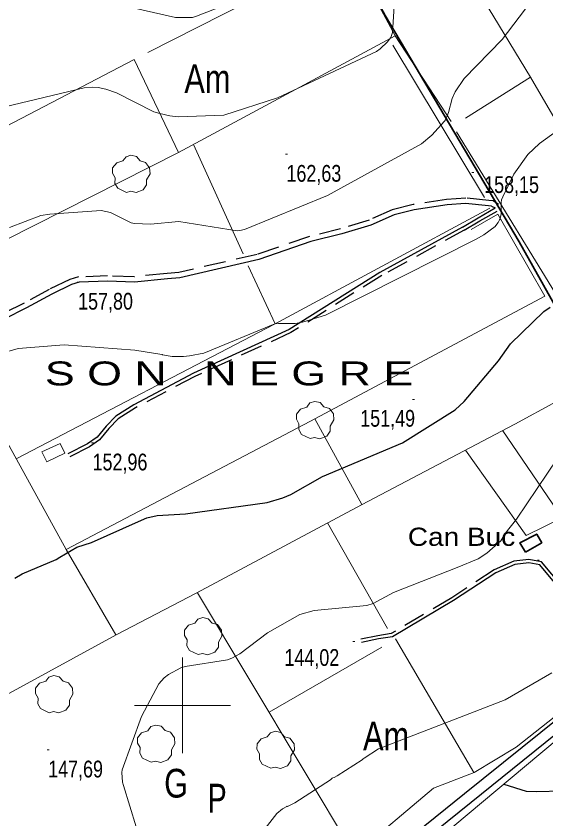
# Model space of a CAD drawing. Extents: x 483847 to 488453, y 4383581 to 4386795.
# Drawn here: x 484413.1 to 484689.7, y 4384440.7 to 4384859.8 of the extents above; entities that cross this region are included whole.
import ezdxf
from ezdxf.enums import TextEntityAlignment as Align

# ---------------------------------------------------------------- set-up
doc = ezdxf.new("R2010")
doc.units = 0
doc.header["$LTSCALE"] = 3.8
doc.linetypes.add('LONG_DASHED', pattern=[7.5, 6, -1.5])
doc.linetypes.add('MEDIUM_DASHED', pattern=[4.5, 3, -1.5])
for name, color, linetype, lineweight in [('1', 7, 'Continuous', 13), ('25', 7, 'LONG_DASHED', 25), ('27', 7, 'Continuous', 25), ('29', 7, 'Continuous', 13), ('36', 7, 'Continuous', 25), ('38', 7, 'Continuous', 25), ('47', 7, 'Continuous', 35), ('51', 7, 'Continuous', 13), ('6', 7, 'Continuous', 35), ('7', 7, 'Continuous', 13), ('8', 7, 'Continuous', 25), ('9', 7, 'Continuous', 13)]:
    doc.layers.add(name, color=color, linetype=linetype, lineweight=lineweight)
doc.layers.add('31', color=7, linetype='Continuous')
doc.layers.add('5', color=7, linetype='Continuous')

msp = doc.modelspace()

# ---------------------------------------------------------------- linework, layer by layer
at = {"layer": '1'}
for p, q in [((484500, 4384525), (484500, 4384475)), ((484475, 4384500), (484525, 4384500))]:
    msp.add_line(p, q, dxfattribs=at)
at = {"layer": '25'}
msp.add_lwpolyline([(484667.76, 4384458.91), (484679.34, 4384455.31), (484684.84, 4384455.14), (484698.16, 4384455.41), (484710.69, 4384458.84), (484723.52, 4384459.59), (484728.43, 4384457.95), (484736.85, 4384453.92), (484738.82, 4384450.98), (484736.95, 4384441.88), (484735.14, 4384439.66)], dxfattribs=at)
at = {"layer": '27'}
msp.add_spline([(484126.09, 4384902.79), (484170.42, 4384940.62), (484186.72, 4384951.71), (484191.28, 4384949.75), (484195.85, 4384942.58), (484195.2, 4384850.61), (484198.46, 4384849.31), (484203.02, 4384849.96), (484206.93, 4384851.91), (484210.19, 4384864.31), (484210.19, 4384911.92), (484211.5, 4384943.23), (484214.1, 4384965.41), (484221.93, 4384987.58), (484217.36, 4384992.8), (484210.19, 4384992.8), (484135.22, 4384984.97), (484130.65, 4384988.89), (484126.09, 4384997.37), (484121.53, 4385047.59), (484126.09, 4385059.33), (484133.91, 4385067.16), (484151.52, 4385069.77), (484197.15, 4385061.94), (484225.84, 4385054.77), (484236.92, 4385050.2), (484251.92, 4385040.42), (484272.13, 4385031.28), (484285.82, 4385029.98), (484298.2, 4385029.33), (484332.11, 4385039.76), (484352.32, 4385052.16), (484358.18, 4385050.2), (484379.05, 4385045.63), (484396, 4385044.98), (484413.6, 4385057.38), (484413.6, 4385076.29), (484415.56, 4385110.21), (484421.42, 4385117.38), (484434.46, 4385125.86), (484452.06, 4385127.17), (484517.26, 4385131.08), (484535.51, 4385145.43), (484539.43, 4385153.26), (484534.21, 4385163.04), (484527.69, 4385172.17), (484530.3, 4385183.26), (484560.29, 4385234.79), (484583.76, 4385251.75), (484588.32, 4385252.4), (484664.6, 4385247.83), (484699.15, 4385252.4), (484722.1, 4385262.06)], degree=3, dxfattribs=at)
at = {"layer": '29'}
for points in [[(484470.71, 4384767.79), (484466.17, 4384769.91), (484464.76, 4384772.45), (484464.86, 4384775.43), (484463.49, 4384777.84), (484463.53, 4384780.59), (484465.69, 4384783.19), (484468.88, 4384784.19), (484470.53, 4384786.38), (484473.1, 4384787.21), (484475.96, 4384786.56), (484477.91, 4384784.29), (484480.72, 4384783.47), (484482.85, 4384780.62), (484483.09, 4384777.49), (484481.21, 4384774.34), (484481.21, 4384771.66), (484479.39, 4384769.05), (484475.77, 4384767.71), (484473, 4384768.34)], [(484566.64, 4384639.28), (484562.1, 4384641.4), (484560.69, 4384643.94), (484560.79, 4384646.92), (484559.42, 4384649.33), (484559.46, 4384652.08), (484561.62, 4384654.68), (484564.81, 4384655.68), (484566.46, 4384657.87), (484569.03, 4384658.7), (484571.89, 4384658.05), (484573.84, 4384655.78), (484576.65, 4384654.96), (484578.78, 4384652.11), (484579.02, 4384648.98), (484577.14, 4384645.83), (484577.14, 4384643.15), (484575.32, 4384640.54), (484571.7, 4384639.2), (484568.93, 4384639.83)], [(484508.22, 4384526.5), (484503.68, 4384528.62), (484502.27, 4384531.16), (484502.37, 4384534.14), (484501, 4384536.55), (484501.04, 4384539.3), (484503.2, 4384541.9), (484506.39, 4384542.9), (484508.04, 4384545.09), (484510.61, 4384545.92), (484513.47, 4384545.27), (484515.42, 4384543), (484518.23, 4384542.18), (484520.36, 4384539.33), (484520.6, 4384536.2), (484518.72, 4384533.05), (484518.72, 4384530.37), (484516.9, 4384527.76), (484513.28, 4384526.42), (484510.51, 4384527.05)], [(484430.44, 4384496.18), (484425.9, 4384498.3), (484424.49, 4384500.84), (484424.59, 4384503.82), (484423.22, 4384506.23), (484423.26, 4384508.98), (484425.42, 4384511.58), (484428.61, 4384512.58), (484430.26, 4384514.77), (484432.83, 4384515.6), (484435.69, 4384514.95), (484437.64, 4384512.68), (484440.45, 4384511.86), (484442.58, 4384509.01), (484442.82, 4384505.88), (484440.94, 4384502.73), (484440.94, 4384500.05), (484439.12, 4384497.44), (484435.5, 4384496.1), (484432.73, 4384496.73)], [(484483.69, 4384470.32), (484479.15, 4384472.44), (484477.74, 4384474.98), (484477.84, 4384477.96), (484476.47, 4384480.37), (484476.51, 4384483.12), (484478.67, 4384485.72), (484481.86, 4384486.72), (484483.51, 4384488.91), (484486.08, 4384489.74), (484488.94, 4384489.09), (484490.89, 4384486.82), (484493.7, 4384486), (484495.83, 4384483.15), (484496.07, 4384480.02), (484494.19, 4384476.87), (484494.19, 4384474.19), (484492.37, 4384471.58), (484488.75, 4384470.24), (484485.98, 4384470.87)], [(484546.08, 4384467.16), (484541.54, 4384469.28), (484540.13, 4384471.82), (484540.23, 4384474.8), (484538.86, 4384477.21), (484538.9, 4384479.96), (484541.06, 4384482.56), (484544.25, 4384483.56), (484545.9, 4384485.75), (484548.47, 4384486.58), (484551.33, 4384485.93), (484553.28, 4384483.66), (484556.09, 4384482.84), (484558.22, 4384479.99), (484558.46, 4384476.86), (484556.58, 4384473.71), (484556.58, 4384471.03), (484554.76, 4384468.42), (484551.14, 4384467.08), (484548.37, 4384467.71)]]:
    msp.add_lwpolyline(points, close=True, dxfattribs=at)
at = {"layer": '36'}
for points in [[(484707.31, 4384502.21), (484647.11, 4384453.76), (484616.61, 4384429.19), (484602.17, 4384416.91), (484595.22, 4384409.32), (484588.71, 4384399.61), (484578.28, 4384375.87), (484557.06, 4384324.92), (484530.87, 4384263.12), (484503.59, 4384194.75), (484483.62, 4384135.07)], [(484710.84, 4384497.83), (484650.64, 4384449.38), (484620.19, 4384424.86), (484606.08, 4384412.85), (484599.65, 4384405.84), (484593.66, 4384396.89), (484583.45, 4384373.66), (484562.24, 4384322.74), (484536.06, 4384260.98), (484508.87, 4384192.82), (484489.54, 4384135.06)]]:
    msp.add_lwpolyline(points, dxfattribs=at)
at = {"layer": '38'}
msp.add_line((484661.21, 4384760.67), (484663.22, 4384759.66), dxfattribs=at)
at = {"layer": '38', "linetype": 'MEDIUM_DASHED'}
for points in [[(484664.9, 4384761.53), (484662.11, 4384763.39), (484659.9, 4384763.52), (484647.79, 4384764.76), (484637.78, 4384763.99), (484620.45, 4384761.44), (484609.51, 4384758.75), (484597.34, 4384753.36), (484582.47, 4384748.79), (484566.26, 4384744.73), (484539.05, 4384735.4), (484498.13, 4384725.99), (484492, 4384725.47), (484474.77, 4384723.76), (484460.89, 4384724.21), (484445.71, 4384723.63), (484441.13, 4384722.4), (484430.43, 4384717.18), (484417.34, 4384709.94), (484406.13, 4384704.35)], [(484647.07, 4384748.09), (484655.17, 4384752.87), (484664.29, 4384757.9)], [(484647.07, 4384748.09), (484603.96, 4384724.37), (484556.6, 4384694.6), (484506.51, 4384671.7), (484475.45, 4384655.35), (484466.43, 4384649.57), (484461.57, 4384644.55), (484456.65, 4384638.59), (484451.37, 4384634.95), (484440.9, 4384629.63)], [(484730.84, 4384520.18), (484710.08, 4384547.96), (484692.8, 4384568.45), (484687.35, 4384574.9), (484680.83, 4384576.12), (484672.93, 4384575.25), (484662.65, 4384570.7), (484640.57, 4384556.16), (484608.93, 4384537.48), (484601.92, 4384536.38), (484593.03, 4384534.54)]]:
    msp.add_lwpolyline(points, dxfattribs=at)
at = {"layer": '38'}
for points in [[(484661.21, 4384760.67), (484659.68, 4384760.76), (484647.75, 4384761.97), (484638.09, 4384761.23), (484620.98, 4384758.71), (484610.41, 4384756.11), (484598.32, 4384750.76), (484583.22, 4384746.12), (484567.05, 4384742.07), (484539.81, 4384732.73), (484498.56, 4384723.24), (484492.25, 4384722.71), (484474.86, 4384720.98), (484460.9, 4384721.43), (484446.13, 4384720.87), (484442.11, 4384719.79), (484431.71, 4384714.72), (484418.63, 4384707.48), (484406.98, 4384701.67)], [(484646.19, 4384749.69), (484654.25, 4384754.44), (484663.22, 4384759.66)], [(484646.18, 4384749.7), (484603.03, 4384725.95), (484555.72, 4384696.22), (484505.7, 4384673.35), (484474.53, 4384656.93), (484465.26, 4384651), (484460.2, 4384645.77), (484455.39, 4384639.96), (484450.43, 4384636.53), (484440.07, 4384631.27)], [(484729.45, 4384519.12), (484708.71, 4384546.88), (484691.47, 4384567.32), (484686.42, 4384573.3), (484680.76, 4384574.35), (484673.39, 4384573.54), (484663.49, 4384569.16), (484641.5, 4384554.68), (484609.53, 4384535.81), (484602.24, 4384534.66), (484593.38, 4384532.83)]]:
    msp.add_lwpolyline(points, dxfattribs=at)
at = {"layer": '47', "lineweight": 13}
msp.add_lwpolyline([(484438.54, 4384631.73), (484436.06, 4384636.72), (484426.65, 4384632.43), (484429.19, 4384627.16)], close=True, dxfattribs=at)
at = {"layer": '47'}
msp.add_lwpolyline([(484679.08, 4384580.07), (484676.14, 4384584.9), (484684.92, 4384589.44), (484687.5, 4384584.86)], close=True, dxfattribs=at)
at = {"layer": '51'}
for p, q in [((484640.2, 4384804.79), (484610.92, 4384849.44)), ((484609.7, 4384844.55), (484657.65, 4384765.08)), ((484531.63, 4384735.66), (484505.77, 4384792.85)), ((484548.28, 4384699.12), (484534.23, 4384729.38)), ((484593.65, 4384604.89), (484569.1, 4384649.59)), ((484607.01, 4384540.21), (484575.6, 4384595.21)), ((484439.31, 4384581.4), (484465.15, 4384536.77)), ((484652.13, 4384464.99), (484611.2, 4384534.69)), ((484604.07, 4384530.31), (484545.15, 4384496.45))]:
    msp.add_line(p, q, dxfattribs=at)
for points in [[(484647.76, 4384806.59), (484681.62, 4384827.95), (484602.07, 4384958.99)], [(484481.98, 4384840.82), (484586.98, 4384894.3), (484572.68, 4384921.94)], [(484497.98, 4384788.65), (484610.92, 4384849.44), (484586.98, 4384894.3)], [(484337.26, 4384765.53), (484474.77, 4384837.09), (484497.98, 4384788.65), (484362.56, 4384720.14)], [(484681.62, 4384827.95), (484757.81, 4384697.19), (484726.65, 4384679.97), (484722.79, 4384679.44), (484719.52, 4384680.23), (484714.96, 4384682.33), (484706.58, 4384695.65), (484642.95, 4384799.41)], [(484413.24, 4384628.67), (484548.01, 4384698.97), (484660.37, 4384759.52)], [(484650.73, 4384748.47), (484664.63, 4384756.43), (484689.09, 4384713.56), (484566.87, 4384648.39), (484439.31, 4384581.4), (484372.98, 4384701.63)], [(484255.17, 4384427.24), (484292.82, 4384444.29), (484355.33, 4384478.1), (484407.83, 4384505.39), (484465.29, 4384536.85), (484507.21, 4384558.52), (484593.35, 4384604.73), (484673.49, 4384646.73), (484716.89, 4384670.38)], [(484647.62, 4384633.17), (484679.34, 4384588.75), (484698.19, 4384597.88), (484667.12, 4384643.39)], [(484507.81, 4384558.84), (484589.75, 4384421.92), (484630.95, 4384456.73), (484652.24, 4384465.03), (484674.09, 4384478.13), (484726.98, 4384519.99)], [(484549.06, 4384284.39), (484549.39, 4384287.95), (484569, 4384331.87), (484588.66, 4384378.77), (484598.03, 4384399.47), (484606.71, 4384409.65), (484634.73, 4384431.21), (484685.89, 4384474.11), (484711.31, 4384495.39)]]:
    msp.add_lwpolyline(points, dxfattribs=at)
at = {"layer": '6'}
msp.add_lwpolyline([(484565.32, 4384934.84), (484605.7, 4384860.08), (484675.78, 4384741.99), (484695.63, 4384706.66), (484712.65, 4384678.75), (484716.37, 4384675.91), (484718.11, 4384675.18), (484727.45, 4384676.03), (484733.24, 4384679.19), (484746.86, 4384686.49), (484788.02, 4384709.66)], dxfattribs=at)
at = {"layer": '7'}
for p, q in [((484553.74, 4384787.72), (484554.74, 4384787.72)), ((484651.09, 4384778.1), (484652.09, 4384778.1)), ((484445, 4384720.96), (484446, 4384720.96)), ((484620.08, 4384659.62), (484621.08, 4384659.62)), ((484452.55, 4384637.04), (484453.55, 4384637.04)), ((484685.22, 4384575.88), (484686.22, 4384575.88)), ((484588.95, 4384533.38), (484589.95, 4384533.38)), ((484429.36, 4384476.77), (484430.36, 4384476.77))]:
    msp.add_line(p, q, dxfattribs=at)
at = {"layer": '8'}
msp.add_lwpolyline([(484412.45, 4384566.35), (484416.32, 4384568.64), (484434.12, 4384576.22), (484435.9, 4384577.31), (484444.89, 4384582.67), (484452.41, 4384584.97), (484477.08, 4384595.94), (484477.11, 4384595.96), (484481.35, 4384597.85), (484481.4, 4384597.86), (484481.41, 4384597.87), (484486.83, 4384599.18), (484501.62, 4384599.93), (484544.1, 4384605.98), (484552.43, 4384608.29), (484556.53, 4384610.01), (484573.04, 4384619.47), (484614.82, 4384637.11), (484642.23, 4384654.36), (484646.95, 4384658.65), (484664.99, 4384679.93), (484671.24, 4384688.77), (484688.64, 4384705.66), (484691.88, 4384707.95)], dxfattribs=at)
at = {"layer": '9'}
for points in [[(484445.05, 4384870.92), (484496.26, 4384859.12), (484505.19, 4384859.12), (484507.37, 4384859.73), (484551.37, 4384876.96)], [(484681.81, 4384867.19), (484666.9, 4384847.65), (484646.98, 4384827.18), (484642.38, 4384820.26), (484640.75, 4384816.87), (484638.83, 4384809.53), (484637.24, 4384805.68), (484636.8, 4384804.89), (484630.21, 4384797.64), (484624.71, 4384793.13), (484575.67, 4384766.17), (484532.27, 4384748.33), (484529.86, 4384747.84), (484528.58, 4384747.71), (484498.09, 4384752.56), (484483.33, 4384751.11), (484474.87, 4384751.6), (484473.28, 4384751.89), (484462.45, 4384757.2), (484457.62, 4384758.26), (484430.68, 4384756.5), (484426.02, 4384755.68), (484409.77, 4384749.53)], [(484610.48, 4384864.99), (484609.62, 4384851.22), (484609.33, 4384850.12), (484608.7, 4384848.62), (484608.6, 4384848.45), (484606.93, 4384846.34), (484603.13, 4384842.78), (484601.17, 4384841.37), (484549.58, 4384817.18), (484521.65, 4384808.11), (484497.74, 4384807.31), (484493.3, 4384807.75), (484488.12, 4384808.89), (484485.1, 4384809.86), (484465.54, 4384819.79), (484459.92, 4384821.71), (484455.89, 4384822.52), (484452.99, 4384822.66), (484448.71, 4384822.36), (484402.69, 4384811.47)], [(484717.71, 4384815.86), (484686.32, 4384793.27), (484680.24, 4384787.51), (484672.99, 4384777.37), (484667.16, 4384765.55), (484666.55, 4384763.85), (484666.26, 4384762.49), (484666.3, 4384756.59), (484665.99, 4384754.93), (484665.64, 4384753.83), (484665.57, 4384753.71), (484665.54, 4384753.69), (484665.54, 4384753.67), (484665.55, 4384753.64), (484665.52, 4384753.52), (484664.76, 4384752.1), (484663.59, 4384750.54), (484663.15, 4384750.06), (484657.2, 4384745.63), (484653.27, 4384743.34), (484574.58, 4384703.72), (484562.7, 4384699.99), (484558.87, 4384699.4), (484550.12, 4384699.41), (484548.11, 4384699.16), (484511.06, 4384683.94), (484503.7, 4384682.43), (484500.54, 4384682.16), (484500.44, 4384682.09), (484494.61, 4384682.15), (484489.62, 4384683.06), (484489.45, 4384683.11), (484489.27, 4384683.19), (484475.05, 4384685.35), (484438.15, 4384688.21), (484414.28, 4384686.38), (484404.4, 4384683.52)], [(484489.1, 4384393.39), (484469.12, 4384458.25), (484468.74, 4384459.89), (484468.28, 4384464.95), (484468.44, 4384466.3), (484478.6, 4384494.24), (484487.58, 4384511.26), (484490.44, 4384514.34), (484492.69, 4384516.07), (484499.11, 4384519.54), (484501.43, 4384520.27), (484523.42, 4384523.7), (484525.69, 4384524.6), (484529.83, 4384526.96), (484544.28, 4384537.87), (484561.24, 4384547.51), (484568.78, 4384549.46), (484596.13, 4384552.14), (484599.49, 4384553.25), (484610.19, 4384558.85), (484643.4, 4384571.98), (484654.26, 4384576.43), (484658.85, 4384579.42), (484666.06, 4384585.94), (484668.49, 4384589.67), (484674.26, 4384597.14), (484701.27, 4384637.2)], [(484541.86, 4384434.14), (484549.19, 4384443.51), (484552.22, 4384445.96), (484554.49, 4384447.31), (484554.56, 4384447.32), (484554.76, 4384447.29), (484555.46, 4384447.57), (484558.68, 4384449.21), (484577.25, 4384461.14), (484577.81, 4384461.74), (484578.12, 4384461.99), (484578.46, 4384462.17), (484579.22, 4384462.41), (484580.75, 4384463.2), (484593.78, 4384471.57), (484594.23, 4384472.03), (484594.86, 4384472.53), (484602.27, 4384477.28), (484668.37, 4384502.91), (484692.84, 4384516.97)]]:
    msp.add_lwpolyline(points, dxfattribs=at)

# ---------------------------------------------------------------- texts
at = {"layer": '31'}
for s, width, p in [('Am', 0.8, (484512.99, 4384819.63)), ('Am', 0.8, (484606.26, 4384476.58)), ('G', 0.8, (484496.67, 4384451.87)), ('P', 0.75, (484518.07, 4384444.08))]:
    msp.add_text(s, height=15, dxfattribs=dict(at, width=width)).set_placement(p, align=Align.CENTER)
at = {"layer": '5', "width": 1.4}
msp.add_text('S O N   N E G R E', height=12.49, dxfattribs=at).set_placement((484428.14, 4384667.04))
at = {"layer": '5', "width": 1.15}
msp.add_text('Can Buc', height=9.5, dxfattribs=at).set_placement((484673.64, 4384583.27), align=Align.RIGHT)
at = {"layer": '7', "width": 0.8}
for s, p in [('162,63', (484554.24, 4384773.35)), ('158,15', (484657.43, 4384767.48)), ('157,80', (484445.5, 4384706.59)), ('151,49', (484592.75, 4384645.48)), ('152,96', (484453.05, 4384622.67)), ('144,02', (484553.19, 4384520.64)), ('147,69', (484429.86, 4384462.4))]:
    msp.add_text(s, height=8.75, dxfattribs=at).set_placement(p)

doc.saveas('drawing.dxf')
